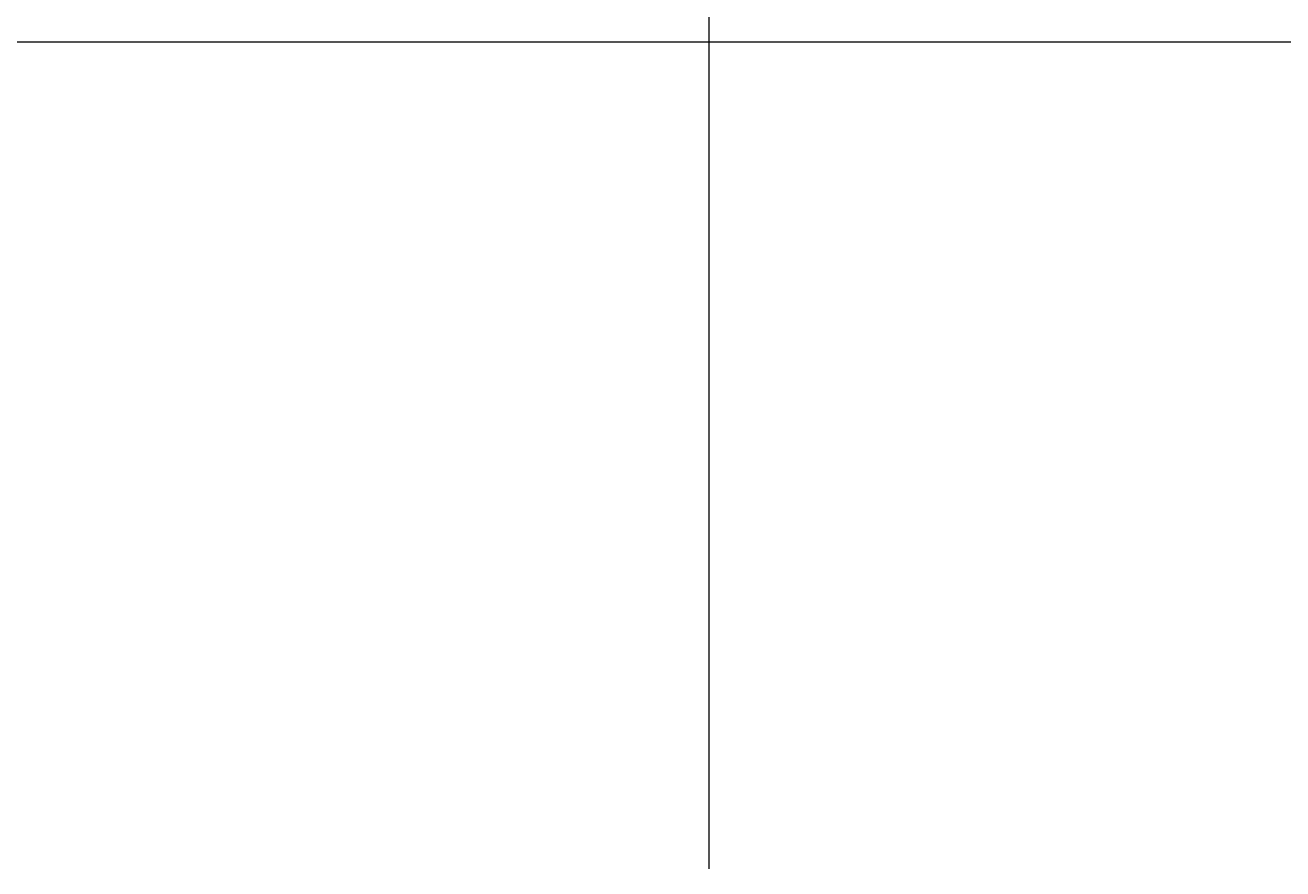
# Model space of a CAD drawing. Header units: millimetres. Extents: x -20950785 to 389010297, y -11535949 to 14056629.
# Tile 401 of 654: x 16250861 to 17953903, y -3050814 to -1908284. Entities that reach past the tile are written whole.
import ezdxf

# ---------------------------------------------------------------- set-up
doc = ezdxf.new("R2010")
doc.units = ezdxf.units.MM
doc.header["$LTSCALE"] = 60
doc.header["$MEASUREMENT"] = 0
doc.layers.add('TEXT', color=7, linetype='Continuous')
doc.styles.add('style1', font='txt.shx', dxfattribs={"height": 1})

msp = doc.modelspace()

# ---------------------------------------------------------------- linework, layer by layer
at = {"color": 7, "linetype": 'Continuous', "lineweight": 9, "ltscale": 2}
for p, q in [((17176585.5, -793494.5), (17176585.5, -3050814)), ((12735258, -1930857), (25225962.5, -1930857))]:
    msp.add_line(p, q, dxfattribs=at)

# ---------------------------------------------------------------- texts
at = {"linetype": 'Continuous', "lineweight": 9, "insert": (14567545.71, -2298452.55, -64476.19), "char_height": 10000, "width": 426432.7641, "attachment_point": 1, "style": 'style1'}
msp.add_mtext('\\pi37433.97777;{\\fVerdana|b0|i0|c0|p34;CONSTRUCTION OF HIGH  LEVEL BRIDGE ACROSS \\P\\pi13491.73465;KALIBEDA NALLA IN KM-2/10 ON MAKDI-HIRAPUR ROAD.\\fTimes New Roman|b0|i0|c0|p18;   }', dxfattribs=at)
at = {"linetype": 'Continuous', "lineweight": 9, "attachment_point": 1}
for s, insert, char_height, width in [('\\pi5418.09167,t45718.09167;{\\fTimes New Roman|b0|i0|c0|p18;\\L ELEVATION OF \\P\\pi2504.57329,t42804.57329;ABUTMENT ELEMENT \\P\\pi7381.21352,t47681.21352;DIRECTION}', (14770053.27, -2493965.4), 1300, 25045.2677), ('\\pi7448.80773;{\\fTimes New Roman|b0|i0|c0|p18;\\LCertified that the boring details  shown are correct.}', (14599538.28, -2546719.98), 1915.15152, 72153.3279)]:
    msp.add_mtext(s, dxfattribs=dict(at, insert=insert, char_height=char_height, width=width))
at = {"layer": 'TEXT', "linetype": 'Continuous', "lineweight": 9, "char_height": 1300, "attachment_point": 1}
for s, insert, width in [('\\pi2427.77062;{\\fTimes New Roman|b0|i0|c0|p18;\\LELEVATION OF PIER \\P\\pi3593.74034;ALONG CURRENT \\P\\pi6498.82325;DIRECTION  }', (14804929.82, -2480078.11), 23280.4872), ('\\pi1974.11068;{\\fTimes New Roman|b0|i0|c0|p18;\\LELEVATION OF PIER \\P\\pi3681.82517;ALONG TRAFFIC  \\P\\pi6045.16331;DIRECTION  }', (14825572.26, -2480530.83), 22373.1673)]:
    msp.add_mtext(s, dxfattribs=dict(at, insert=insert, width=width))

doc.saveas('drawing.dxf')
